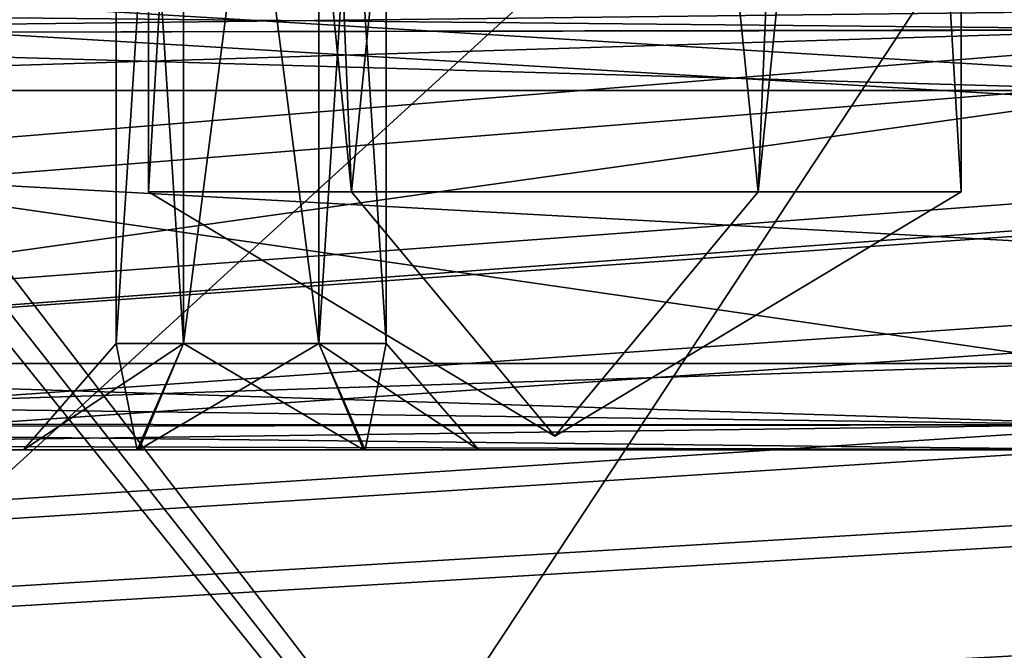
# Model space of a CAD drawing. Header units: inches. Extents: x -9.1 to 9.1, y -1.6 to 4.3.
# Tile 448 of 656: x -1.576 to -1.252, y -1.171 to -0.963. Entities that reach past the tile are written whole.
import ezdxf

# ---------------------------------------------------------------- set-up
doc = ezdxf.new("R2010")
doc.units = ezdxf.units.IN
doc.header["$LTSCALE"] = 81.481481
doc.header["$MEASUREMENT"] = 0
for name, color, linetype in [('10101', 7, 'CONTINUOUS'), ('10102', 7, 'CONTINUOUS'), ('10104', 7, 'CONTINUOUS'), ('10105', 7, 'CONTINUOUS'), ('129', 7, 'CONTINUOUS'), ('13300', 7, 'CONTINUOUS'), ('13301', 7, 'CONTINUOUS'), ('13302', 7, 'CONTINUOUS'), ('13303', 7, 'CONTINUOUS'), ('13304', 7, 'CONTINUOUS'), ('13307', 7, 'CONTINUOUS'), ('13308', 7, 'CONTINUOUS'), ('13309', 7, 'CONTINUOUS'), ('13310', 7, 'CONTINUOUS'), ('13311', 7, 'CONTINUOUS'), ('13405', 7, 'CONTINUOUS'), ('13406', 7, 'CONTINUOUS'), ('13407', 7, 'CONTINUOUS'), ('13408', 7, 'CONTINUOUS'), ('13409', 7, 'CONTINUOUS'), ('13412', 7, 'CONTINUOUS'), ('13413', 7, 'CONTINUOUS'), ('13414', 7, 'CONTINUOUS'), ('13415', 7, 'CONTINUOUS'), ('13416', 7, 'CONTINUOUS'), ('162', 7, 'CONTINUOUS'), ('164', 7, 'CONTINUOUS'), ('395', 7, 'CONTINUOUS'), ('5570', 7, 'CONTINUOUS'), ('5573', 7, 'CONTINUOUS'), ('5801', 7, 'CONTINUOUS'), ('5827', 7, 'CONTINUOUS'), ('6105', 7, 'CONTINUOUS'), ('6106', 7, 'CONTINUOUS'), ('735', 7, 'CONTINUOUS'), ('757', 7, 'CONTINUOUS'), ('78', 7, 'CONTINUOUS'), ('96', 7, 'CONTINUOUS')]:
    doc.layers.add(name, color=color, linetype=linetype)

msp = doc.modelspace()

# ---------------------------------------------------------------- linework, layer by layer
at = {"layer": '10101', "linetype": 'Continuous'}
for points in [[(-1.53385, -0.35835, 0), (-1.49465, -0.35835, 0.09465), (-1.53385, -1.02, 0), (-1.53385, -0.35835, 0)], [(-1.53385, -1.02, 0), (-1.49465, -0.35835, 0.09465), (-1.46693, -1.02, 0.11592), (-1.53385, -1.02, 0)], [(-1.49465, -0.35835, 0.09465), (-1.4, -0.35835, 0.13385), (-1.46693, -1.02, 0.11592), (-1.49465, -0.35835, 0.09465)], [(-1.46693, -1.02, 0.11592), (-1.4, -0.35835, 0.13385), (-1.33308, -1.02, 0.11592), (-1.46693, -1.02, 0.11592)], [(-1.4, -0.35835, 0.13385), (-1.30535, -0.35835, 0.09465), (-1.33308, -1.02, 0.11592), (-1.4, -0.35835, 0.13385)], [(-1.30535, -0.35835, 0.09465), (-1.26615, -0.35835), (-1.33308, -1.02, 0.11592), (-1.30535, -0.35835, 0.09465)], [(-1.33308, -1.02, 0.11592), (-1.26615, -0.35835), (-1.26615, -1.02), (-1.33308, -1.02, 0.11592)]]:
    msp.add_3dface(points, dxfattribs=at)
at = {"layer": '10102', "linetype": 'Continuous'}
for points in [[(-1.53385, -0.35835, 0), (-1.53385, -1.02, 0), (-1.46693, -1.02, -0.11592), (-1.53385, -0.35835, 0)], [(-1.53385, -0.35835, 0), (-1.46693, -1.02, -0.11592), (-1.49465, -0.35835, -0.09465), (-1.53385, -0.35835, 0)], [(-1.46693, -1.02, -0.11592), (-1.4, -0.35835, -0.13385), (-1.49465, -0.35835, -0.09465), (-1.46693, -1.02, -0.11592)], [(-1.33308, -1.02, -0.11592), (-1.4, -0.35835, -0.13385), (-1.46693, -1.02, -0.11592), (-1.33308, -1.02, -0.11592)], [(-1.30535, -0.35835, -0.09465), (-1.4, -0.35835, -0.13385), (-1.33308, -1.02, -0.11592), (-1.30535, -0.35835, -0.09465)], [(-1.26615, -1.02), (-1.30535, -0.35835, -0.09465), (-1.33308, -1.02, -0.11592), (-1.26615, -1.02)], [(-1.26615, -1.02), (-1.26615, -0.35835), (-1.30535, -0.35835, -0.09465), (-1.26615, -1.02)]]:
    msp.add_3dface(points, dxfattribs=at)
at = {"layer": '10104', "linetype": 'Continuous'}
for points in [[(-1.46693, -1.02, -0.11592), (-1.53385, -1.02, 0), (-1.4, -1.10043), (-1.46693, -1.02, -0.11592)], [(-1.33308, -1.02, -0.11592), (-1.46693, -1.02, -0.11592), (-1.4, -1.10043), (-1.33308, -1.02, -0.11592)], [(-1.26615, -1.02), (-1.33308, -1.02, -0.11592), (-1.4, -1.10043), (-1.26615, -1.02)]]:
    msp.add_3dface(points, dxfattribs=at)
at = {"layer": '10105', "linetype": 'Continuous'}
for points in [[(-1.53385, -1.02, 0), (-1.46693, -1.02, 0.11592), (-1.4, -1.10043), (-1.53385, -1.02, 0)], [(-1.46693, -1.02, 0.11592), (-1.33308, -1.02, 0.11592), (-1.4, -1.10043), (-1.46693, -1.02, 0.11592)], [(-1.33308, -1.02, 0.11592), (-1.26615, -1.02), (-1.4, -1.10043), (-1.33308, -1.02, 0.11592)]]:
    msp.add_3dface(points, dxfattribs=at)
at = {"layer": '129', "linetype": 'Continuous'}
for points in [[(-1.13847, -1.45157, 4.05518), (-1.12031, -1.105, 4.05518), (-1.89919, -1.105, 4.05518), (-1.13847, -1.45157, 4.05518)], [(-1.1478, -1.47174, 4.05518), (-1.13847, -1.45157, 4.05518), (-1.89919, -1.105, 4.05518), (-1.1478, -1.47174, 4.05518)], [(-1.16843, -1.48, 4.05518), (-1.1478, -1.47174, 4.05518), (-1.89919, -1.105, 4.05518), (-1.16843, -1.48, 4.05518)], [(-1.83209, -1.48, 4.05518), (-1.16843, -1.48, 4.05518), (-1.89919, -1.105, 4.05518), (-1.83209, -1.48, 4.05518)]]:
    msp.add_3dface(points, dxfattribs=at)
at = {"layer": '13300', "linetype": 'Continuous'}
for points in [[(-1.5445, -1.06991, -2.666), (-1.575, -1.105, -2.666), (-1.53752, -1.105, -2.6011), (-1.5445, -1.06991, -2.666)], [(-1.52225, -1.06991, -2.62746), (-1.5445, -1.06991, -2.666), (-1.53752, -1.105, -2.6011), (-1.52225, -1.06991, -2.62746)], [(-1.46299, -1.105, -2.6008), (-1.52225, -1.06991, -2.62746), (-1.53752, -1.105, -2.6011), (-1.46299, -1.105, -2.6008)], [(-1.47775, -1.06991, -2.62746), (-1.52225, -1.06991, -2.62746), (-1.46299, -1.105, -2.6008), (-1.47775, -1.06991, -2.62746)], [(-1.4555, -1.06991, -2.666), (-1.47775, -1.06991, -2.62746), (-1.425, -1.105, -2.666), (-1.4555, -1.06991, -2.666)], [(-1.425, -1.105, -2.666), (-1.47775, -1.06991, -2.62746), (-1.46299, -1.105, -2.6008), (-1.425, -1.105, -2.666)]]:
    msp.add_3dface(points, dxfattribs=at)
at = {"layer": '13301', "linetype": 'Continuous'}
for points in [[(-1.575, -1.105, -2.666), (-1.425, -1.105, -2.666), (-1.46299, -1.105, -2.6008), (-1.575, -1.105, -2.666)], [(-1.425, -1.105, -2.666), (-1.575, -1.105, -2.666), (-1.53701, -1.105, -2.7312), (-1.425, -1.105, -2.666)], [(-1.575, -1.105, -2.666), (-1.46299, -1.105, -2.6008), (-1.53752, -1.105, -2.6011), (-1.575, -1.105, -2.666)], [(-1.46248, -1.105, -2.7309), (-1.425, -1.105, -2.666), (-1.53701, -1.105, -2.7312), (-1.46248, -1.105, -2.7309)]]:
    msp.add_3dface(points, dxfattribs=at)
at = {"layer": '13302', "linetype": 'Continuous'}
for points in [[(-1.575, -1.105, -2.666), (-1.5445, -1.06991, -2.666), (-1.52225, -1.06991, -2.70454), (-1.575, -1.105, -2.666)], [(-1.53701, -1.105, -2.7312), (-1.575, -1.105, -2.666), (-1.52225, -1.06991, -2.70454), (-1.53701, -1.105, -2.7312)], [(-1.46248, -1.105, -2.7309), (-1.53701, -1.105, -2.7312), (-1.47775, -1.06991, -2.70454), (-1.46248, -1.105, -2.7309)], [(-1.47775, -1.06991, -2.70454), (-1.53701, -1.105, -2.7312), (-1.52225, -1.06991, -2.70454), (-1.47775, -1.06991, -2.70454)], [(-1.4555, -1.06991, -2.666), (-1.46248, -1.105, -2.7309), (-1.47775, -1.06991, -2.70454), (-1.4555, -1.06991, -2.666)], [(-1.4555, -1.06991, -2.666), (-1.425, -1.105, -2.666), (-1.46248, -1.105, -2.7309), (-1.4555, -1.06991, -2.666)]]:
    msp.add_3dface(points, dxfattribs=at)
at = {"layer": '13303', "linetype": 'Continuous'}
for points in [[(-1.52225, -1.06991, -2.70454), (-1.5445, -1.06991, -2.666), (-1.52225, -0.725, -2.70454), (-1.52225, -1.06991, -2.70454)], [(-1.52225, -0.725, -2.70454), (-1.5445, -1.06991, -2.666), (-1.5445, -0.725, -2.666), (-1.52225, -0.725, -2.70454)], [(-1.47775, -1.06991, -2.70454), (-1.52225, -1.06991, -2.70454), (-1.47775, -0.725, -2.70454), (-1.47775, -1.06991, -2.70454)], [(-1.47775, -0.725, -2.70454), (-1.52225, -1.06991, -2.70454), (-1.52225, -0.725, -2.70454), (-1.47775, -0.725, -2.70454)], [(-1.4555, -1.06991, -2.666), (-1.47775, -1.06991, -2.70454), (-1.4555, -0.725, -2.666), (-1.4555, -1.06991, -2.666)], [(-1.4555, -0.725, -2.666), (-1.47775, -1.06991, -2.70454), (-1.47775, -0.725, -2.70454), (-1.4555, -0.725, -2.666)]]:
    msp.add_3dface(points, dxfattribs=at)
at = {"layer": '13304', "linetype": 'Continuous'}
for points in [[(-1.5445, -1.06991, -2.666), (-1.52225, -1.06991, -2.62746), (-1.5445, -0.725, -2.666), (-1.5445, -1.06991, -2.666)], [(-1.5445, -0.725, -2.666), (-1.52225, -1.06991, -2.62746), (-1.52225, -0.725, -2.62746), (-1.5445, -0.725, -2.666)], [(-1.52225, -1.06991, -2.62746), (-1.47775, -1.06991, -2.62746), (-1.52225, -0.725, -2.62746), (-1.52225, -1.06991, -2.62746)], [(-1.52225, -0.725, -2.62746), (-1.47775, -1.06991, -2.62746), (-1.47775, -0.725, -2.62746), (-1.52225, -0.725, -2.62746)], [(-1.47775, -1.06991, -2.62746), (-1.4555, -1.06991, -2.666), (-1.47775, -0.725, -2.62746), (-1.47775, -1.06991, -2.62746)], [(-1.4555, -1.06991, -2.666), (-1.4555, -0.725, -2.666), (-1.47775, -0.725, -2.62746), (-1.4555, -1.06991, -2.666)]]:
    msp.add_3dface(points, dxfattribs=at)
at = {"layer": '13307', "linetype": 'Continuous'}
for points in [[(-1.5445, -1.06991, -0.932), (-1.575, -1.105, -0.932), (-1.53752, -1.105, -0.8671), (-1.5445, -1.06991, -0.932)], [(-1.52225, -1.06991, -0.89346), (-1.5445, -1.06991, -0.932), (-1.53752, -1.105, -0.8671), (-1.52225, -1.06991, -0.89346)], [(-1.46299, -1.105, -0.8668), (-1.52225, -1.06991, -0.89346), (-1.53752, -1.105, -0.8671), (-1.46299, -1.105, -0.8668)], [(-1.47775, -1.06991, -0.89346), (-1.52225, -1.06991, -0.89346), (-1.46299, -1.105, -0.8668), (-1.47775, -1.06991, -0.89346)], [(-1.4555, -1.06991, -0.932), (-1.47775, -1.06991, -0.89346), (-1.425, -1.105, -0.932), (-1.4555, -1.06991, -0.932)], [(-1.425, -1.105, -0.932), (-1.47775, -1.06991, -0.89346), (-1.46299, -1.105, -0.8668), (-1.425, -1.105, -0.932)]]:
    msp.add_3dface(points, dxfattribs=at)
at = {"layer": '13308', "linetype": 'Continuous'}
for points in [[(-1.575, -1.105, -0.932), (-1.425, -1.105, -0.932), (-1.46299, -1.105, -0.8668), (-1.575, -1.105, -0.932)], [(-1.425, -1.105, -0.932), (-1.575, -1.105, -0.932), (-1.53701, -1.105, -0.9972), (-1.425, -1.105, -0.932)], [(-1.575, -1.105, -0.932), (-1.46299, -1.105, -0.8668), (-1.53752, -1.105, -0.8671), (-1.575, -1.105, -0.932)], [(-1.46248, -1.105, -0.9969), (-1.425, -1.105, -0.932), (-1.53701, -1.105, -0.9972), (-1.46248, -1.105, -0.9969)]]:
    msp.add_3dface(points, dxfattribs=at)
at = {"layer": '13309', "linetype": 'Continuous'}
for points in [[(-1.575, -1.105, -0.932), (-1.5445, -1.06991, -0.932), (-1.52225, -1.06991, -0.97054), (-1.575, -1.105, -0.932)], [(-1.53701, -1.105, -0.9972), (-1.575, -1.105, -0.932), (-1.52225, -1.06991, -0.97054), (-1.53701, -1.105, -0.9972)], [(-1.46248, -1.105, -0.9969), (-1.53701, -1.105, -0.9972), (-1.47775, -1.06991, -0.97054), (-1.46248, -1.105, -0.9969)], [(-1.47775, -1.06991, -0.97054), (-1.53701, -1.105, -0.9972), (-1.52225, -1.06991, -0.97054), (-1.47775, -1.06991, -0.97054)], [(-1.4555, -1.06991, -0.932), (-1.46248, -1.105, -0.9969), (-1.47775, -1.06991, -0.97054), (-1.4555, -1.06991, -0.932)], [(-1.4555, -1.06991, -0.932), (-1.425, -1.105, -0.932), (-1.46248, -1.105, -0.9969), (-1.4555, -1.06991, -0.932)]]:
    msp.add_3dface(points, dxfattribs=at)
at = {"layer": '13310', "linetype": 'Continuous'}
for points in [[(-1.52225, -1.06991, -0.97054), (-1.5445, -1.06991, -0.932), (-1.52225, -0.725, -0.97054), (-1.52225, -1.06991, -0.97054)], [(-1.52225, -0.725, -0.97054), (-1.5445, -1.06991, -0.932), (-1.5445, -0.725, -0.932), (-1.52225, -0.725, -0.97054)], [(-1.47775, -1.06991, -0.97054), (-1.52225, -1.06991, -0.97054), (-1.47775, -0.725, -0.97054), (-1.47775, -1.06991, -0.97054)], [(-1.47775, -0.725, -0.97054), (-1.52225, -1.06991, -0.97054), (-1.52225, -0.725, -0.97054), (-1.47775, -0.725, -0.97054)], [(-1.4555, -1.06991, -0.932), (-1.47775, -1.06991, -0.97054), (-1.4555, -0.725, -0.932), (-1.4555, -1.06991, -0.932)], [(-1.4555, -0.725, -0.932), (-1.47775, -1.06991, -0.97054), (-1.47775, -0.725, -0.97054), (-1.4555, -0.725, -0.932)]]:
    msp.add_3dface(points, dxfattribs=at)
at = {"layer": '13311', "linetype": 'Continuous'}
for points in [[(-1.5445, -1.06991, -0.932), (-1.52225, -1.06991, -0.89346), (-1.5445, -0.725, -0.932), (-1.5445, -1.06991, -0.932)], [(-1.5445, -0.725, -0.932), (-1.52225, -1.06991, -0.89346), (-1.52225, -0.725, -0.89346), (-1.5445, -0.725, -0.932)], [(-1.52225, -1.06991, -0.89346), (-1.47775, -1.06991, -0.89346), (-1.52225, -0.725, -0.89346), (-1.52225, -1.06991, -0.89346)], [(-1.52225, -0.725, -0.89346), (-1.47775, -1.06991, -0.89346), (-1.47775, -0.725, -0.89346), (-1.52225, -0.725, -0.89346)], [(-1.47775, -1.06991, -0.89346), (-1.4555, -1.06991, -0.932), (-1.47775, -0.725, -0.89346), (-1.47775, -1.06991, -0.89346)], [(-1.4555, -1.06991, -0.932), (-1.4555, -0.725, -0.932), (-1.47775, -0.725, -0.89346), (-1.4555, -1.06991, -0.932)]]:
    msp.add_3dface(points, dxfattribs=at)
at = {"layer": '13405', "linetype": 'Continuous'}
for points in [[(-1.5445, -1.06991, 0.932), (-1.575, -1.105, 0.932), (-1.53752, -1.105, 0.9969), (-1.5445, -1.06991, 0.932)], [(-1.52225, -1.06991, 0.97054), (-1.5445, -1.06991, 0.932), (-1.53752, -1.105, 0.9969), (-1.52225, -1.06991, 0.97054)], [(-1.46299, -1.105, 0.9972), (-1.52225, -1.06991, 0.97054), (-1.53752, -1.105, 0.9969), (-1.46299, -1.105, 0.9972)], [(-1.47775, -1.06991, 0.97054), (-1.52225, -1.06991, 0.97054), (-1.46299, -1.105, 0.9972), (-1.47775, -1.06991, 0.97054)], [(-1.4555, -1.06991, 0.932), (-1.47775, -1.06991, 0.97054), (-1.425, -1.105, 0.932), (-1.4555, -1.06991, 0.932)], [(-1.425, -1.105, 0.932), (-1.47775, -1.06991, 0.97054), (-1.46299, -1.105, 0.9972), (-1.425, -1.105, 0.932)]]:
    msp.add_3dface(points, dxfattribs=at)
at = {"layer": '13406', "linetype": 'Continuous'}
for points in [[(-1.575, -1.105, 0.932), (-1.425, -1.105, 0.932), (-1.46299, -1.105, 0.9972), (-1.575, -1.105, 0.932)], [(-1.425, -1.105, 0.932), (-1.575, -1.105, 0.932), (-1.53701, -1.105, 0.8668), (-1.425, -1.105, 0.932)], [(-1.575, -1.105, 0.932), (-1.46299, -1.105, 0.9972), (-1.53752, -1.105, 0.9969), (-1.575, -1.105, 0.932)], [(-1.46248, -1.105, 0.8671), (-1.425, -1.105, 0.932), (-1.53701, -1.105, 0.8668), (-1.46248, -1.105, 0.8671)]]:
    msp.add_3dface(points, dxfattribs=at)
at = {"layer": '13407', "linetype": 'Continuous'}
for points in [[(-1.575, -1.105, 0.932), (-1.5445, -1.06991, 0.932), (-1.52225, -1.06991, 0.89346), (-1.575, -1.105, 0.932)], [(-1.53701, -1.105, 0.8668), (-1.575, -1.105, 0.932), (-1.52225, -1.06991, 0.89346), (-1.53701, -1.105, 0.8668)], [(-1.46248, -1.105, 0.8671), (-1.53701, -1.105, 0.8668), (-1.47775, -1.06991, 0.89346), (-1.46248, -1.105, 0.8671)], [(-1.47775, -1.06991, 0.89346), (-1.53701, -1.105, 0.8668), (-1.52225, -1.06991, 0.89346), (-1.47775, -1.06991, 0.89346)], [(-1.4555, -1.06991, 0.932), (-1.46248, -1.105, 0.8671), (-1.47775, -1.06991, 0.89346), (-1.4555, -1.06991, 0.932)], [(-1.4555, -1.06991, 0.932), (-1.425, -1.105, 0.932), (-1.46248, -1.105, 0.8671), (-1.4555, -1.06991, 0.932)]]:
    msp.add_3dface(points, dxfattribs=at)
at = {"layer": '13408', "linetype": 'Continuous'}
for points in [[(-1.52225, -1.06991, 0.89346), (-1.5445, -1.06991, 0.932), (-1.52225, -0.725, 0.89346), (-1.52225, -1.06991, 0.89346)], [(-1.52225, -0.725, 0.89346), (-1.5445, -1.06991, 0.932), (-1.5445, -0.725, 0.932), (-1.52225, -0.725, 0.89346)], [(-1.47775, -1.06991, 0.89346), (-1.52225, -1.06991, 0.89346), (-1.47775, -0.725, 0.89346), (-1.47775, -1.06991, 0.89346)], [(-1.47775, -0.725, 0.89346), (-1.52225, -1.06991, 0.89346), (-1.52225, -0.725, 0.89346), (-1.47775, -0.725, 0.89346)], [(-1.4555, -1.06991, 0.932), (-1.47775, -1.06991, 0.89346), (-1.4555, -0.725, 0.932), (-1.4555, -1.06991, 0.932)], [(-1.4555, -0.725, 0.932), (-1.47775, -1.06991, 0.89346), (-1.47775, -0.725, 0.89346), (-1.4555, -0.725, 0.932)]]:
    msp.add_3dface(points, dxfattribs=at)
at = {"layer": '13409', "linetype": 'Continuous'}
for points in [[(-1.5445, -1.06991, 0.932), (-1.52225, -1.06991, 0.97054), (-1.5445, -0.725, 0.932), (-1.5445, -1.06991, 0.932)], [(-1.5445, -0.725, 0.932), (-1.52225, -1.06991, 0.97054), (-1.52225, -0.725, 0.97054), (-1.5445, -0.725, 0.932)], [(-1.52225, -1.06991, 0.97054), (-1.47775, -1.06991, 0.97054), (-1.52225, -0.725, 0.97054), (-1.52225, -1.06991, 0.97054)], [(-1.52225, -0.725, 0.97054), (-1.47775, -1.06991, 0.97054), (-1.47775, -0.725, 0.97054), (-1.52225, -0.725, 0.97054)], [(-1.47775, -1.06991, 0.97054), (-1.4555, -1.06991, 0.932), (-1.47775, -0.725, 0.97054), (-1.47775, -1.06991, 0.97054)], [(-1.4555, -1.06991, 0.932), (-1.4555, -0.725, 0.932), (-1.47775, -0.725, 0.97054), (-1.4555, -1.06991, 0.932)]]:
    msp.add_3dface(points, dxfattribs=at)
at = {"layer": '13412', "linetype": 'Continuous'}
for points in [[(-1.5445, -1.06991, 2.666), (-1.575, -1.105, 2.666), (-1.53752, -1.105, 2.7309), (-1.5445, -1.06991, 2.666)], [(-1.52225, -1.06991, 2.70454), (-1.5445, -1.06991, 2.666), (-1.53752, -1.105, 2.7309), (-1.52225, -1.06991, 2.70454)], [(-1.46299, -1.105, 2.7312), (-1.52225, -1.06991, 2.70454), (-1.53752, -1.105, 2.7309), (-1.46299, -1.105, 2.7312)], [(-1.47775, -1.06991, 2.70454), (-1.52225, -1.06991, 2.70454), (-1.46299, -1.105, 2.7312), (-1.47775, -1.06991, 2.70454)], [(-1.4555, -1.06991, 2.666), (-1.47775, -1.06991, 2.70454), (-1.425, -1.105, 2.666), (-1.4555, -1.06991, 2.666)], [(-1.425, -1.105, 2.666), (-1.47775, -1.06991, 2.70454), (-1.46299, -1.105, 2.7312), (-1.425, -1.105, 2.666)]]:
    msp.add_3dface(points, dxfattribs=at)
at = {"layer": '13413', "linetype": 'Continuous'}
for points in [[(-1.575, -1.105, 2.666), (-1.425, -1.105, 2.666), (-1.46299, -1.105, 2.7312), (-1.575, -1.105, 2.666)], [(-1.425, -1.105, 2.666), (-1.575, -1.105, 2.666), (-1.53701, -1.105, 2.6008), (-1.425, -1.105, 2.666)], [(-1.575, -1.105, 2.666), (-1.46299, -1.105, 2.7312), (-1.53752, -1.105, 2.7309), (-1.575, -1.105, 2.666)], [(-1.46248, -1.105, 2.6011), (-1.425, -1.105, 2.666), (-1.53701, -1.105, 2.6008), (-1.46248, -1.105, 2.6011)]]:
    msp.add_3dface(points, dxfattribs=at)
at = {"layer": '13414', "linetype": 'Continuous'}
for points in [[(-1.575, -1.105, 2.666), (-1.5445, -1.06991, 2.666), (-1.52225, -1.06991, 2.62746), (-1.575, -1.105, 2.666)], [(-1.53701, -1.105, 2.6008), (-1.575, -1.105, 2.666), (-1.52225, -1.06991, 2.62746), (-1.53701, -1.105, 2.6008)], [(-1.46248, -1.105, 2.6011), (-1.53701, -1.105, 2.6008), (-1.47775, -1.06991, 2.62746), (-1.46248, -1.105, 2.6011)], [(-1.47775, -1.06991, 2.62746), (-1.53701, -1.105, 2.6008), (-1.52225, -1.06991, 2.62746), (-1.47775, -1.06991, 2.62746)], [(-1.4555, -1.06991, 2.666), (-1.46248, -1.105, 2.6011), (-1.47775, -1.06991, 2.62746), (-1.4555, -1.06991, 2.666)], [(-1.4555, -1.06991, 2.666), (-1.425, -1.105, 2.666), (-1.46248, -1.105, 2.6011), (-1.4555, -1.06991, 2.666)]]:
    msp.add_3dface(points, dxfattribs=at)
at = {"layer": '13415', "linetype": 'Continuous'}
for points in [[(-1.52225, -1.06991, 2.62746), (-1.5445, -1.06991, 2.666), (-1.52225, -0.725, 2.62746), (-1.52225, -1.06991, 2.62746)], [(-1.52225, -0.725, 2.62746), (-1.5445, -1.06991, 2.666), (-1.5445, -0.725, 2.666), (-1.52225, -0.725, 2.62746)], [(-1.47775, -1.06991, 2.62746), (-1.52225, -1.06991, 2.62746), (-1.47775, -0.725, 2.62746), (-1.47775, -1.06991, 2.62746)], [(-1.47775, -0.725, 2.62746), (-1.52225, -1.06991, 2.62746), (-1.52225, -0.725, 2.62746), (-1.47775, -0.725, 2.62746)], [(-1.4555, -1.06991, 2.666), (-1.47775, -1.06991, 2.62746), (-1.4555, -0.725, 2.666), (-1.4555, -1.06991, 2.666)], [(-1.4555, -0.725, 2.666), (-1.47775, -1.06991, 2.62746), (-1.47775, -0.725, 2.62746), (-1.4555, -0.725, 2.666)]]:
    msp.add_3dface(points, dxfattribs=at)
at = {"layer": '13416', "linetype": 'Continuous'}
for points in [[(-1.5445, -1.06991, 2.666), (-1.52225, -1.06991, 2.70454), (-1.5445, -0.725, 2.666), (-1.5445, -1.06991, 2.666)], [(-1.5445, -0.725, 2.666), (-1.52225, -1.06991, 2.70454), (-1.52225, -0.725, 2.70454), (-1.5445, -0.725, 2.666)], [(-1.52225, -1.06991, 2.70454), (-1.47775, -1.06991, 2.70454), (-1.52225, -0.725, 2.70454), (-1.52225, -1.06991, 2.70454)], [(-1.52225, -0.725, 2.70454), (-1.47775, -1.06991, 2.70454), (-1.47775, -0.725, 2.70454), (-1.52225, -0.725, 2.70454)], [(-1.47775, -1.06991, 2.70454), (-1.4555, -1.06991, 2.666), (-1.47775, -0.725, 2.70454), (-1.47775, -1.06991, 2.70454)], [(-1.4555, -1.06991, 2.666), (-1.4555, -0.725, 2.666), (-1.47775, -0.725, 2.70454), (-1.4555, -1.06991, 2.666)]]:
    msp.add_3dface(points, dxfattribs=at)
at = {"layer": '162', "linetype": 'Continuous'}
for points in [[(-1.0762, -1.105, -4.04245), (-1.89919, -1.105, -4.04245), (-1.0762, -1.105, -3.81564), (-1.0762, -1.105, -4.04245)], [(-1.10092, -1.105, -3.77254), (-1.89919, -1.105, -4.04245), (-1.14286, -1.105, -3.73981), (-1.10092, -1.105, -3.77254)], [(-1.89919, -1.105, -4.04245), (-1.10092, -1.105, -3.77254), (-1.08283, -1.105, -3.79081), (-1.89919, -1.105, -4.04245)], [(-1.89919, -1.105, -4.04245), (-1.17469, -1.105, -3.69717), (-1.14286, -1.105, -3.73981), (-1.89919, -1.105, -4.04245)], [(-1.17469, -1.105, -3.69717), (-1.89919, -1.105, -4.04245), (-1.19413, -1.105, -3.67416), (-1.17469, -1.105, -3.69717)], [(-1.19413, -1.105, -3.67416), (-1.89919, -1.105, -4.04245), (-1.22269, -1.105, -3.65059), (-1.19413, -1.105, -3.67416)], [(-1.22269, -1.105, -3.65059), (-1.89919, -1.105, -4.04245), (-1.2272, -1.105, -3.57709), (-1.22269, -1.105, -3.65059)], [(-1.2272, -1.105, -3.57709), (-1.89919, -1.105, -4.04245), (-1.84226, -1.105, -3.65059), (-1.2272, -1.105, -3.57709)], [(-1.0762, -1.105, -3.81564), (-1.89919, -1.105, -4.04245), (-1.08283, -1.105, -3.79081), (-1.0762, -1.105, -3.81564)], [(-1.2081, -1.105, -3.50597), (-1.2272, -1.105, -3.57709), (-1.84226, -1.105, -3.65059), (-1.2081, -1.105, -3.50597)], [(-1.84226, -1.105, -3.50597), (-1.2081, -1.105, -3.50597), (-1.84226, -1.105, -3.65059), (-1.84226, -1.105, -3.50597)]]:
    msp.add_3dface(points, dxfattribs=at)
at = {"layer": '164', "linetype": 'Continuous'}
for points in [[(-1.89919, -1.105, 4.05518), (-1.12031, -1.105, 4.05518), (-1.89919, -1.105, 3.7469), (-1.89919, -1.105, 4.05518)], [(-1.89919, -1.105, 3.7469), (-1.12031, -1.105, 4.05518), (-1.88543, -1.105, 3.6997), (-1.89919, -1.105, 3.7469)], [(-1.88543, -1.105, 3.6997), (-1.12031, -1.105, 4.05518), (-1.86716, -1.105, 3.67513), (-1.88543, -1.105, 3.6997)], [(-1.86716, -1.105, 3.67513), (-1.12031, -1.105, 4.05518), (-1.84226, -1.105, 3.65059), (-1.86716, -1.105, 3.67513)], [(-1.84226, -1.105, 3.65059), (-1.12031, -1.105, 4.05518), (-1.84181, -1.105, 3.50599), (-1.84226, -1.105, 3.65059)], [(-1.84181, -1.105, 3.50599), (-1.12031, -1.105, 4.05518), (-1.23745, -1.105, 3.65059), (-1.84181, -1.105, 3.50599)], [(-1.22383, -1.105, 3.50597), (-1.84181, -1.105, 3.50599), (-1.2417, -1.105, 3.57724), (-1.22383, -1.105, 3.50597)], [(-1.2417, -1.105, 3.57724), (-1.84181, -1.105, 3.50599), (-1.23745, -1.105, 3.65059), (-1.2417, -1.105, 3.57724)]]:
    msp.add_3dface(points, dxfattribs=at)
at = {"layer": '395', "linetype": 'Continuous'}
for points in [[(-8.57837, -1.57343, 4.62775), (8.57837, -1.57343, 4.62775), (-8.52935, -0.63817, 4.57874), (-8.57837, -1.57343, 4.62775)], [(-8.52935, -0.63817, 4.57874), (8.57837, -1.57343, 4.62775), (-7.12257, -0.63817, 4.57874), (-8.52935, -0.63817, 4.57874)], [(-7.12257, -0.63817, 4.57874), (8.57837, -1.57343, 4.62775), (-6.87743, -0.63817, 4.57874), (-7.12257, -0.63817, 4.57874)], [(-6.87743, -0.63817, 4.57874), (8.57837, -1.57343, 4.62775), (-6.10307, -0.63817, 4.57874), (-6.87743, -0.63817, 4.57874)], [(-6.10307, -0.63817, 4.57874), (8.57837, -1.57343, 4.62775), (-5.89693, -0.63817, 4.57874), (-6.10307, -0.63817, 4.57874)], [(-5.89693, -0.63817, 4.57874), (8.57837, -1.57343, 4.62775), (-5.12257, -0.63817, 4.57874), (-5.89693, -0.63817, 4.57874)], [(-5.12257, -0.63817, 4.57874), (8.57837, -1.57343, 4.62775), (-4.87743, -0.63817, 4.57874), (-5.12257, -0.63817, 4.57874)], [(-4.87743, -0.63817, 4.57874), (8.57837, -1.57343, 4.62775), (-4.10307, -0.63817, 4.57874), (-4.87743, -0.63817, 4.57874)], [(8.57837, -1.57343, 4.62775), (-3.89693, -0.63817, 4.57874), (-4.10307, -0.63817, 4.57874), (8.57837, -1.57343, 4.62775)], [(-3.89693, -0.63817, 4.57874), (8.57837, -1.57343, 4.62775), (-3.12257, -0.63817, 4.57874), (-3.89693, -0.63817, 4.57874)], [(-3.12257, -0.63817, 4.57874), (8.57837, -1.57343, 4.62775), (-2.87743, -0.63817, 4.57874), (-3.12257, -0.63817, 4.57874)], [(-2.87743, -0.63817, 4.57874), (8.57837, -1.57343, 4.62775), (-2.10307, -0.63817, 4.57874), (-2.87743, -0.63817, 4.57874)], [(-2.10307, -0.63817, 4.57874), (8.57837, -1.57343, 4.62775), (-1.89693, -0.63817, 4.57874), (-2.10307, -0.63817, 4.57874)], [(-1.89693, -0.63817, 4.57874), (8.57837, -1.57343, 4.62775), (-1.12257, -0.63817, 4.57874), (-1.89693, -0.63817, 4.57874)]]:
    msp.add_3dface(points, dxfattribs=at)
at = {"layer": '5570', "linetype": 'Continuous'}
for points in [[(-1.84985, -0.96011, -3.44382), (-1.15656, -0.96011, -3.44382), (-1.18654, -0.96665, -3.46133), (-1.84985, -0.96011, -3.44382)], [(-1.84985, -0.96011, -3.44382), (-1.18654, -0.96665, -3.46133), (-1.84855, -0.96798, -3.4628), (-1.84985, -0.96011, -3.44382)], [(-1.18654, -0.96665, -3.46133), (-1.20067, -0.98664, -3.4713), (-1.84855, -0.96798, -3.4628), (-1.18654, -0.96665, -3.46133)], [(-1.20067, -0.98664, -3.4713), (-1.84548, -0.98664, -3.4713), (-1.84855, -0.96798, -3.4628), (-1.20067, -0.98664, -3.4713)]]:
    msp.add_3dface(points, dxfattribs=at)
at = {"layer": '5573', "linetype": 'Continuous'}
for points in [[(-1.84548, -0.98664, -3.4713), (-1.20067, -0.98664, -3.4713), (-1.84077, -1.07657, -3.47601), (-1.84548, -0.98664, -3.4713)], [(-1.20067, -0.98664, -3.4713), (-1.20442, -1.0316, -3.47365), (-1.84077, -1.07657, -3.47601), (-1.20067, -0.98664, -3.4713)], [(-1.20442, -1.0316, -3.47365), (-1.2081, -1.07657, -3.47601), (-1.84077, -1.07657, -3.47601), (-1.20442, -1.0316, -3.47365)]]:
    msp.add_3dface(points, dxfattribs=at)
at = {"layer": '5801', "linetype": 'Continuous'}
for points in [[(-1.84077, -1.07657, 3.47601), (-1.84077, -1.09648, 3.48502), (-1.22383, -1.07657, 3.47601), (-1.84077, -1.07657, 3.47601)], [(-1.22383, -1.07657, 3.47601), (-1.84077, -1.09648, 3.48502), (-1.22383, -1.09676, 3.48532), (-1.22383, -1.07657, 3.47601)], [(-1.84077, -1.09648, 3.48502), (-1.84181, -1.105, 3.50599), (-1.22383, -1.09676, 3.48532), (-1.84077, -1.09648, 3.48502)], [(-1.84181, -1.105, 3.50599), (-1.22383, -1.105, 3.50597), (-1.22383, -1.09676, 3.48532), (-1.84181, -1.105, 3.50599)]]:
    msp.add_3dface(points, dxfattribs=at)
at = {"layer": '5827', "linetype": 'Continuous'}
for points in [[(-1.1258, -0.63817, 4.47526), (-1.17481, -1.57343, 4.42625), (-1.8937, -0.63817, 4.47526), (-1.1258, -0.63817, 4.47526)], [(-1.8937, -0.63817, 4.47526), (-1.17481, -1.57343, 4.42625), (-1.75005, -0.84342, 4.4645), (-1.8937, -0.63817, 4.47526)], [(-1.17481, -1.57343, 4.42625), (-1.73028, -0.88348, 4.46241), (-1.75005, -0.84342, 4.4645), (-1.17481, -1.57343, 4.42625)], [(-1.17481, -1.57343, 4.42625), (-1.70704, -1.22837, 4.44433), (-1.73028, -0.88348, 4.46241), (-1.17481, -1.57343, 4.42625)]]:
    msp.add_3dface(points, dxfattribs=at)
at = {"layer": '6105', "linetype": 'Continuous'}
for points in [[(-1.1763, -0.96011, 3.44382), (-1.84985, -0.96011, 3.44382), (-1.84856, -0.96793, 3.46275), (-1.1763, -0.96011, 3.44382)], [(-1.1763, -0.96011, 3.44382), (-1.84856, -0.96793, 3.46275), (-1.20377, -0.96686, 3.46158), (-1.1763, -0.96011, 3.44382)], [(-1.84856, -0.96793, 3.46275), (-1.84548, -0.98664, 3.4713), (-1.20377, -0.96686, 3.46158), (-1.84856, -0.96793, 3.46275)], [(-1.84548, -0.98664, 3.4713), (-1.21662, -0.98664, 3.4713), (-1.20377, -0.96686, 3.46158), (-1.84548, -0.98664, 3.4713)]]:
    msp.add_3dface(points, dxfattribs=at)
at = {"layer": '6106', "linetype": 'Continuous'}
for points in [[(-1.84548, -0.98664, 3.4713), (-1.84077, -1.07657, 3.47601), (-1.22383, -1.07657, 3.47601), (-1.84548, -0.98664, 3.4713)], [(-1.21662, -0.98664, 3.4713), (-1.84548, -0.98664, 3.4713), (-1.22383, -1.07657, 3.47601), (-1.21662, -0.98664, 3.4713)]]:
    msp.add_3dface(points, dxfattribs=at)
at = {"layer": '735', "linetype": 'Continuous'}
for points in [[(-1.84077, -1.07657, -3.47601), (-1.2081, -1.09675, -3.48531), (-1.85699, -1.0882, -3.47903), (-1.84077, -1.07657, -3.47601)], [(-1.2081, -1.07657, -3.47601), (-1.2081, -1.09675, -3.48531), (-1.84077, -1.07657, -3.47601), (-1.2081, -1.07657, -3.47601)], [(-1.2081, -1.09675, -3.48531), (-1.8713, -1.0975, -3.48613), (-1.85699, -1.0882, -3.47903), (-1.2081, -1.09675, -3.48531)], [(-1.2081, -1.09675, -3.48531), (-1.2081, -1.105, -3.50597), (-1.8713, -1.0975, -3.48613), (-1.2081, -1.09675, -3.48531)], [(-1.8713, -1.0975, -3.48613), (-1.2081, -1.105, -3.50597), (-1.85743, -1.10305, -3.49532), (-1.8713, -1.0975, -3.48613)], [(-1.2081, -1.105, -3.50597), (-1.84226, -1.105, -3.50597), (-1.85743, -1.10305, -3.49532), (-1.2081, -1.105, -3.50597)]]:
    msp.add_3dface(points, dxfattribs=at)
at = {"layer": '757', "linetype": 'Continuous'}
for points in [[(-1.73028, -0.88348, -4.46241), (-1.70704, -1.22837, -4.44433), (-1.08276, -0.65843, -4.4742), (-1.73028, -0.88348, -4.46241)], [(-1.70704, -1.22837, -4.44433), (-1.6855, -1.57343, -4.42625), (-1.08276, -0.65843, -4.4742), (-1.70704, -1.22837, -4.44433)], [(-1.6855, -1.57343, -4.42625), (-1.13071, -1.57343, -4.42625), (-1.08276, -0.65843, -4.4742), (-1.6855, -1.57343, -4.42625)]]:
    msp.add_3dface(points, dxfattribs=at)
at = {"layer": '78', "linetype": 'Continuous'}
for points in [[(8.57837, -1.57343, -4.62775), (-8.57837, -1.57343, -4.62775), (8.52935, -0.63817, -4.57874), (8.57837, -1.57343, -4.62775)], [(5.89693, -0.63817, -4.57874), (-8.57837, -1.57343, -4.62775), (5.12257, -0.63817, -4.57874), (5.89693, -0.63817, -4.57874)], [(-8.57837, -1.57343, -4.62775), (5.89693, -0.63817, -4.57874), (6.10307, -0.63817, -4.57874), (-8.57837, -1.57343, -4.62775)], [(5.12257, -0.63817, -4.57874), (-8.57837, -1.57343, -4.62775), (4.87743, -0.63817, -4.57874), (5.12257, -0.63817, -4.57874)], [(4.87743, -0.63817, -4.57874), (-8.57837, -1.57343, -4.62775), (4.10307, -0.63817, -4.57874), (4.87743, -0.63817, -4.57874)], [(4.10307, -0.63817, -4.57874), (-8.57837, -1.57343, -4.62775), (3.89693, -0.63817, -4.57874), (4.10307, -0.63817, -4.57874)], [(3.89693, -0.63817, -4.57874), (-8.57837, -1.57343, -4.62775), (3.12257, -0.63817, -4.57874), (3.89693, -0.63817, -4.57874)], [(3.12257, -0.63817, -4.57874), (-8.57837, -1.57343, -4.62775), (2.87743, -0.63817, -4.57874), (3.12257, -0.63817, -4.57874)], [(2.87743, -0.63817, -4.57874), (-8.57837, -1.57343, -4.62775), (2.10307, -0.63817, -4.57874), (2.87743, -0.63817, -4.57874)], [(2.10307, -0.63817, -4.57874), (-8.57837, -1.57343, -4.62775), (1.89693, -0.63817, -4.57874), (2.10307, -0.63817, -4.57874)], [(1.89693, -0.63817, -4.57874), (-8.57837, -1.57343, -4.62775), (-1.89693, -0.63817, -4.57874), (1.89693, -0.63817, -4.57874)], [(8.52935, -0.63817, -4.57874), (-8.57837, -1.57343, -4.62775), (7.12257, -0.63817, -4.57874), (8.52935, -0.63817, -4.57874)], [(7.12257, -0.63817, -4.57874), (-8.57837, -1.57343, -4.62775), (6.87743, -0.63817, -4.57874), (7.12257, -0.63817, -4.57874)], [(6.87743, -0.63817, -4.57874), (-8.57837, -1.57343, -4.62775), (6.10307, -0.63817, -4.57874), (6.87743, -0.63817, -4.57874)]]:
    msp.add_3dface(points, dxfattribs=at)
at = {"layer": '96', "linetype": 'Continuous'}
for points in [[(-1.88202, -1.43262, -4.04245), (-1.89919, -1.105, -4.04245), (-1.0762, -1.105, -4.04245), (-1.88202, -1.43262, -4.04245)], [(-1.86648, -1.46623, -4.04245), (-1.88202, -1.43262, -4.04245), (-1.0762, -1.105, -4.04245), (-1.86648, -1.46623, -4.04245)], [(-1.83209, -1.48, -4.04245), (-1.86648, -1.46623, -4.04245), (-1.0762, -1.105, -4.04245), (-1.83209, -1.48, -4.04245)], [(-1.12433, -1.48, -4.04245), (-1.83209, -1.48, -4.04245), (-1.0762, -1.105, -4.04245), (-1.12433, -1.48, -4.04245)]]:
    msp.add_3dface(points, dxfattribs=at)

doc.saveas('drawing.dxf')
